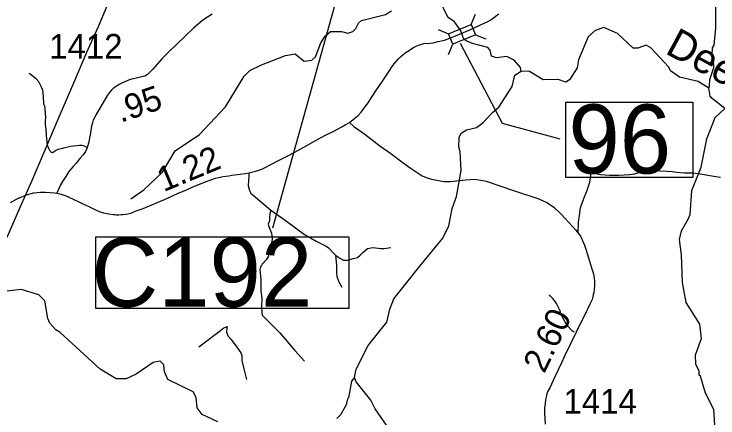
# Model space of a CAD drawing. Extents: x 2290615 to 2522933, y 819489 to 1012715.
# Drawn here: x 2336937 to 2351212, y 972176 to 980366 of the extents above; entities that cross this region are included whole.
import ezdxf

# ---------------------------------------------------------------- set-up
doc = ezdxf.new("R2010")
doc.units = 0
for name, color, linetype in [('Exist Hydrographic Creek Single Shore', 7, 'Continuous'), ('Exist Hydrographic Creek Single Shore Label', 7, 'Continuous'), ('Exist Hydrographic Misc Water Feature', 7, 'Continuous'), ('Exist Road Non-System Type 51', 7, 'Continuous'), ('Exist Road Secondary Mileage Hundredths English Label', 7, 'Continuous'), ('Exist Road Secondary Structure Culvert Number Label', 7, 'Continuous'), ('Exist Road Secondary Structure Standard Bridge CELL', 7, 'Continuous'), ('Exist Road Secondary Structure Standard Bridge Number Label', 7, 'Continuous'), ('Exist Road Secondary Type 51 Attributed', 7, 'Continuous'), ('Exist Road Secondary Type 51 Number Label', 7, 'Continuous'), ('Exist Utilities Electrical Transmission Line', 7, 'Continuous')]:
    doc.layers.add(name, color=color, linetype=linetype)

msp = doc.modelspace()

# ---------------------------------------------------------------- linework, layer by layer
at = {"layer": 'Exist Hydrographic Creek Single Shore'}
for points in [[(2347223, 979208), (2347206, 979283), (2347078, 979429), (2346929, 979504), (2346720, 979476), (2346620, 979515), (2346593, 979632), (2346542, 979689), (2346233, 979772), (2346116, 979816), (2346064, 979851), (2346042, 979889), (2346025, 979954), (2345999, 980027), (2345869, 980207), (2345743, 980296), (2345650, 980469), (2345537, 980852)], [(2351027, 978862), (2350809, 979001), (2350432, 979087), (2350248, 979218), (2350213, 979292), (2349851, 979681), (2349757, 979736), (2349584, 979676), (2349493, 979676), (2349172, 979971), (2348895, 980094), (2348722, 980031), (2348581, 979907), (2348386, 979436), (2348355, 979278), (2348200, 979035), (2348125, 978986), (2347975, 979042), (2347667, 979036), (2347389, 979202), (2347223, 979208)], [(2343841, 972993), (2343872, 973168), (2344116, 973644), (2344494, 974116), (2344556, 974384), (2344637, 974594), (2345163, 975256), (2345631, 975820), (2345753, 976072), (2345824, 976422), (2345913, 976666), (2346006, 977192), (2345984, 977575), (2345958, 977675), (2345965, 977860), (2346005, 977950), (2346112, 978020), (2346313, 978064), (2346452, 978165), (2346641, 978373), (2346766, 978477), (2347036, 978895), (2347091, 979130), (2347223, 979208)], [(2351349, 978449), (2351096, 978652), (2351054, 978703), (2351027, 978862)], [(2341069, 972094), (2340750, 972248), (2340649, 972379), (2340630, 972588), (2340569, 972704), (2340058, 972955), (2339990, 973113), (2339972, 973253), (2339903, 973329), (2339755, 973300), (2339415, 973063), (2339209, 972969), (2339009, 972968), (2338682, 973164), (2337872, 973912), (2337781, 973961), (2337661, 974101), (2337619, 974194), (2337564, 974549), (2337439, 974672), (2337078, 974779), (2336547, 974721)], [(2343841, 972993), (2343783, 972925), (2343721, 972584), (2343696, 972566), (2343671, 972441), (2343558, 972239), (2343484, 972164)], [(2346568, 968585), (2345943, 969317), (2345900, 969450), (2345867, 970059), (2345816, 970159), (2345513, 970455), (2345453, 970554), (2345126, 970751), (2344965, 970922), (2344872, 971105), (2344852, 971337), (2344801, 971453), (2344623, 971653), (2344553, 971942), (2344257, 972363), (2344171, 972537), (2343874, 972909), (2343841, 972993)]]:
    msp.add_lwpolyline(points, dxfattribs=at)
at = {"layer": 'Exist Hydrographic Misc Water Feature'}
for points in [[(2339307, 976620), (2339570, 976799), (2339949, 977162), (2340202, 977596), (2340698, 977922), (2341225, 978485), (2341600, 979105), (2341716, 979224), (2341956, 979336), (2342445, 979523), (2342636, 979561), (2342821, 979411), (2342979, 979430), (2343053, 979499), (2343158, 979783), (2343248, 979918), (2343356, 980011), (2343580, 980013), (2343706, 979982), (2343805, 980016), (2343871, 980074), (2343920, 980185), (2343986, 980233), (2344468, 980355), (2344592, 980432)], [(2351027, 978862), (2351043, 978902), (2351049, 979037), (2351129, 979280), (2351120, 979460), (2351094, 979538), (2351101, 979679), (2351133, 979736), (2351170, 980079), (2351166, 980503)], [(2351221, 971747), (2351151, 972030), (2351130, 972347), (2350960, 972678), (2350855, 973025), (2350830, 973044), (2350829, 973126), (2350761, 973268), (2350759, 973458), (2350880, 973784), (2350843, 974075), (2350571, 974514), (2350491, 974921), (2350476, 975481), (2350431, 975795), (2350470, 975970), (2350609, 976206), (2350650, 976299), (2350684, 976790), (2350870, 977260), (2350989, 977836), (2351159, 978270), (2351349, 978449)]]:
    msp.add_lwpolyline(points, dxfattribs=at)
at = {"layer": 'Exist Road Non-System Type 51'}
for points in [[(2338416, 977659), (2338382, 977682), (2338342, 977697), (2338310, 977703), (2338261, 977703), (2338207, 977693), (2338087, 977678), (2337965, 977652), (2337893, 977631), (2337821, 977618), (2337786, 977597), (2337751, 977575), (2337714, 977555), (2337693, 977562), (2337668, 977589), (2337639, 977638), (2337617, 977700), (2337608, 977776), (2337597, 977903), (2337588, 978033), (2337576, 978124), (2337576, 978170), (2337573, 978204), (2337581, 978266), (2337575, 978354), (2337569, 978460), (2337564, 978500), (2337542, 978541), (2337531, 978693), (2337521, 978821), (2337485, 978895), (2337437, 978992), (2337383, 979056), (2337243, 979162)], [(2341695, 977149), (2341695, 977087), (2341689, 976984), (2341686, 976887), (2341710, 976787), (2341739, 976732), (2341789, 976693), (2342141, 976388)], [(2348376, 975930), (2348386, 976146), (2348404, 976281), (2348424, 976439), (2348442, 976501), (2348489, 976624), (2348551, 976774), (2348612, 976959), (2348627, 977047), (2348639, 977150), (2348697, 977141), (2348829, 977115), (2349022, 977099), (2349201, 977099), (2349416, 977115), (2349525, 977127), (2349631, 977157), (2349739, 977181), (2349833, 977196), (2349916, 977195), (2350043, 977186), (2350175, 977182), (2350281, 977173), (2350381, 977161), (2350532, 977148), (2350704, 977146), (2350811, 977132), (2351166, 977074), (2351266, 977056)], [(2342141, 976388), (2342126, 976313), (2342120, 976234), (2342114, 976172), (2342091, 976108), (2342105, 976058), (2342158, 975920), (2342170, 975817), (2342164, 975750), (2342135, 975647), (2342114, 975582), (2342111, 975509), (2342091, 975441), (2342047, 975385), (2341971, 975296), (2341953, 975266), (2341932, 975240), (2341921, 975187), (2341944, 974984), (2341944, 974849), (2341944, 974752), (2341962, 974603), (2341956, 974431), (2341962, 974308), (2341968, 974261), (2342070, 974161), (2342329, 973899), (2342628, 973541), (2342824, 973328)], [(2342141, 976388), (2342370, 976232), (2342563, 976093), (2342671, 976011), (2342830, 975896), (2342950, 975826), (2343062, 975764), (2343188, 975702), (2343267, 975661), (2343317, 975623), (2343458, 975476)], [(2343458, 975476), (2343555, 975412), (2343616, 975376), (2343699, 975376), (2343822, 975406), (2343904, 975432), (2343956, 975476), (2344005, 975526), (2344049, 975567), (2344102, 975609), (2344146, 975620), (2344202, 975635), (2344267, 975626), (2344378, 975609), (2344446, 975611), (2344581, 975635)], [(2343458, 975476), (2343465, 975406), (2343477, 975265), (2343474, 975127), (2343483, 975043), (2343518, 974949), (2343586, 974826)], [(2348303, 973914), (2348265, 973938), (2348229, 973969), (2348176, 974031), (2348105, 974130), (2348056, 974235), (2348000, 974375), (2347941, 974496), (2347898, 974559), (2347855, 974607), (2347819, 974646), (2347793, 974670)], [(2348303, 973914), (2348265, 973938), (2348229, 973969), (2348176, 974031), (2348105, 974130), (2348056, 974235), (2348000, 974375), (2347941, 974496), (2347898, 974559), (2347855, 974607), (2347819, 974646), (2347793, 974670)], [(2340683, 973616), (2341097, 973930), (2341194, 974003), (2341258, 974030), (2341253, 973997), (2341244, 973915), (2341273, 973842), (2341341, 973768), (2341455, 973613), (2341534, 973495), (2341555, 973451), (2341558, 973343), (2341605, 973143), (2341649, 972958)]]:
    msp.add_lwpolyline(points, dxfattribs=at)
at = {"layer": 'Exist Road Secondary Structure Culvert Number Label'}
msp.add_line((2344057, 982756), (2342175, 976027), dxfattribs=at)
msp.add_lwpolyline([(2338597, 975852), (2343728, 975852), (2343728, 974392), (2338597, 974392)], close=True, dxfattribs=at)
at = {"layer": 'Exist Road Secondary Structure Standard Bridge CELL'}
for p, q in [((2346207, 980157), (2346293, 980366)), ((2345539, 980055), (2345748, 979968)), ((2346293, 979947), (2346502, 979861)), ((2345750, 979545), (2345837, 979754))]:
    msp.add_line(p, q, dxfattribs=at)
msp.add_lwpolyline([(2345748, 979968), (2346206, 980158), (2346295, 979944), (2345837, 979754)], close=True, dxfattribs=at)
at = {"layer": 'Exist Road Secondary Structure Standard Bridge Number Label'}
msp.add_lwpolyline([(2345987, 979779), (2346836, 978151), (2348004, 977833)], dxfattribs=at)
msp.add_lwpolyline([(2348129, 978583), (2350706, 978583), (2350706, 977054), (2348129, 977054)], close=True, dxfattribs=at)
at = {"layer": 'Exist Road Secondary Type 51 Attributed'}
for points in [[(2340955, 980367), (2340767, 980244), (2340677, 980167), (2340577, 980082), (2340075, 979603), (2339942, 979467), (2339744, 979243), (2339684, 979179), (2339640, 979138), (2339588, 979109), (2339443, 979075), (2339357, 979055), (2339321, 979043), (2339260, 979023), (2339233, 979011), (2339123, 978964), (2339066, 978938), (2339034, 978917), (2338986, 978882), (2338949, 978855), (2338909, 978818), (2338863, 978768), (2338817, 978699), (2338604, 978327), (2338541, 978216), (2338528, 978164), (2338510, 978092), (2338478, 977916), (2338468, 977855), (2338453, 977770), (2338416, 977659), (2338412, 977642), (2338387, 977582), (2338340, 977510), (2338271, 977434), (2338195, 977344), (2338133, 977278), (2338086, 977222), (2338048, 977174), (2337984, 977072), (2337922, 976970), (2337880, 976901), (2337851, 976844), (2337805, 976735)], [(2345970, 979958), (2346178, 980045), (2346396, 980145), (2346534, 980206), (2346618, 980258), (2346696, 980318), (2346765, 980372)], [(2343742, 978169), (2343816, 978228), (2343913, 978307), (2343973, 978375), (2343999, 978403), (2344051, 978475), (2344115, 978569), (2344198, 978694), (2344272, 978810), (2344407, 979003), (2344475, 979108), (2344555, 979231), (2344607, 979300), (2344646, 979354), (2344687, 979407), (2344734, 979457), (2344776, 979496), (2344824, 979543), (2344889, 979591), (2344956, 979637), (2345022, 979681), (2345093, 979716), (2345162, 979744), (2345250, 979768), (2345376, 979776), (2345434, 979786), (2345540, 979810), (2345663, 979836), (2345772, 979876), (2345970, 979958)], [(2337805, 976735), (2337893, 976714), (2337972, 976686), (2338050, 976654), (2338132, 976615), (2338248, 976560), (2338333, 976518), (2338450, 976462), (2338591, 976396), (2338663, 976365), (2338749, 976334), (2338858, 976314), (2338949, 976302), (2338978, 976299), (2339006, 976296), (2339063, 976298), (2339107, 976299), (2339152, 976304), (2339205, 976308), (2339243, 976317), (2339323, 976336), (2339396, 976366), (2339558, 976421), (2339734, 976497), (2339860, 976551), (2340033, 976628), (2340250, 976725), (2340432, 976802), (2340564, 976861), (2340852, 976981), (2340950, 977010), (2341025, 977036), (2341085, 977050), (2341176, 977073), (2341289, 977089), (2341354, 977097), (2341468, 977113), (2341621, 977135), (2341695, 977149), (2341863, 977185), (2341959, 977223), (2342043, 977262), (2342144, 977313), (2342311, 977403), (2342449, 977473), (2342628, 977564), (2342877, 977700), (2343018, 977779), (2343138, 977851), (2343278, 977922), (2343409, 977986), (2343581, 978080), (2343649, 978119), (2343742, 978169)], [(2343742, 978169), (2343826, 978089), (2344052, 977934), (2344354, 977696), (2344577, 977537), (2344826, 977349), (2344967, 977250), (2345214, 977088), (2345295, 977054), (2345406, 977016), (2345654, 976971), (2345789, 976971), (2346100, 977005), (2346278, 977015), (2346442, 976994), (2346509, 976980), (2347067, 976786), (2347577, 976617), (2347757, 976539), (2347883, 976451), (2348034, 976306), (2348333, 975984), (2348425, 975863), (2348488, 975728), (2348509, 975678), (2348540, 975581), (2348560, 975509), (2348664, 975182), (2348682, 975116), (2348693, 975057), (2348708, 974958), (2348708, 974908), (2348708, 974852), (2348694, 974722), (2348682, 974680), (2348673, 974630), (2348658, 974580), (2348623, 974495), (2348506, 974255), (2348459, 974164), (2348095, 973413), (2348048, 973309), (2347902, 973007), (2347805, 972789), (2347765, 972716), (2347745, 972662), (2347727, 972600), (2347714, 972543), (2347705, 972466), (2347696, 972371), (2347696, 972281), (2347708, 972048)], [(2336867, 976545), (2336971, 976603), (2337037, 976638), (2337116, 976667), (2337171, 976691), (2337262, 976720), (2337332, 976738), (2337406, 976746), (2337474, 976754), (2337569, 976755), (2337672, 976749), (2337758, 976739), (2337805, 976735)]]:
    msp.add_lwpolyline(points, dxfattribs=at)
at = {"layer": 'Exist Utilities Electrical Transmission Line'}
msp.add_lwpolyline([(2338903, 980744), (2338643, 980107), (2338405, 979584), (2338143, 978967), (2337822, 978231), (2337579, 977653), (2337289, 976971), (2337057, 976455), (2336793, 975837)], dxfattribs=at)

# ---------------------------------------------------------------- texts
at = {"layer": 'Exist Hydrographic Creek Single Shore Label'}
msp.add_text('Deep', height=600, rotation=331.6238, dxfattribs=at).set_placement((2350119, 979580))
at = {"layer": 'Exist Road Secondary Mileage Hundredths English Label'}
for s, rotation, p in [('.95', 18.7706, (2339101, 978160)), ('1.22', 22.6058, (2339969, 976752)), ('2.60', 64.1319, (2347689, 973061))]:
    msp.add_text(s, height=500, rotation=rotation, dxfattribs=at).set_placement(p)
at = {"layer": 'Exist Road Secondary Structure Culvert Number Label'}
msp.add_text('C192', height=1400, dxfattribs=at).set_placement((2338508, 974431))
at = {"layer": 'Exist Road Secondary Structure Standard Bridge Number Label'}
msp.add_text('96', height=1400, dxfattribs=at).set_placement((2348180, 977133))
at = {"layer": 'Exist Road Secondary Type 51 Number Label'}
for s, p in [('1412', (2337649, 979463)), ('1414', (2348079, 972264))]:
    msp.add_text(s, height=500, rotation=360, dxfattribs=at).set_placement(p)

doc.saveas('drawing.dxf')
